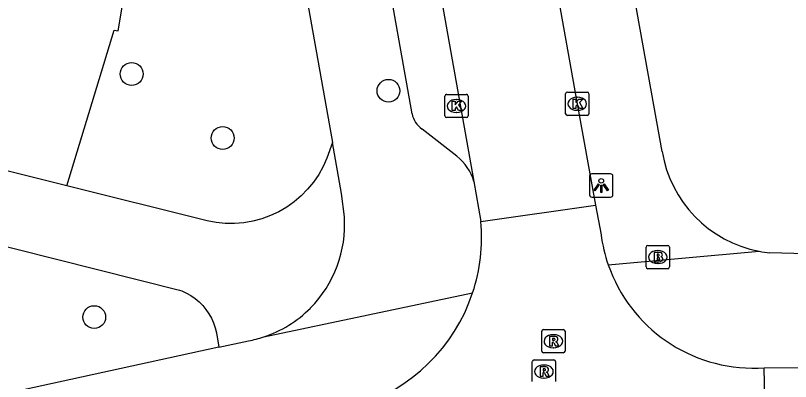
# Model space of a CAD drawing. Extents: x 157793 to 159380, y 380882 to 382313.
# Drawn here: x 158801.85 to 158835.13, y 381339.67 to 381355.39 of the extents above; entities that cross this region are included whole.
import ezdxf

# ---------------------------------------------------------------- set-up
doc = ezdxf.new("R2010")
doc.units = 0
for name, color, linetype in [('IMGEO_Boom', 7, 'Continuous'), ('IMGEO_Brandkraan', 7, 'Continuous'), ('IMGEO_Groenvoorziening', 7, 'Continuous'), ('IMGEO_Kolk', 7, 'Continuous'), ('IMGEO_Lichtpunt', 7, 'Continuous'), ('IMGEO_Rijbaan_lokaal_gesloten', 7, 'Continuous'), ('IMGEO_Rijbaan_lokaal_open', 7, 'Continuous'), ('IMGEO_Rioolput', 7, 'Continuous'), ('IMGEO_Voetpad_halfverhard', 7, 'Continuous'), ('IMGEO_Voetpad_open', 7, 'Continuous')]:
    doc.layers.add(name, color=color, linetype=linetype)

msp = doc.modelspace()

# ---------------------------------------------------------------- linework, layer by layer
at = {"layer": 'IMGEO_Boom'}
for centre in [(158806.833, 381352.88), (158817.862, 381352.159), (158810.741, 381350.13), (158805.227, 381342.44)]:
    msp.add_circle(centre, 0.489, dxfattribs=at)
at = {"layer": 'IMGEO_Brandkraan'}
for p, q in [((158829.001, 381345.52), (158829.853, 381345.52)), ((158828.926, 381344.594), (158828.926, 381345.446)), ((158829.414, 381345.3), (158829.439, 381345.3)), ((158829.927, 381345.446), (158829.927, 381344.594)), ((158829.853, 381344.52), (158829.001, 381344.52)), ((158829.437, 381344.74), (158829.412, 381344.74))]:
    msp.add_line(p, q, dxfattribs=at)
for points in [[(158829.001, 381345.52), (158829.853, 381345.52)], [(158828.926, 381344.594), (158828.926, 381345.446)], [(158829.274, 381345.22), (158829.274, 381344.82), (158829.487, 381344.82)], [(158829.505, 381345.22), (158829.274, 381345.22)], [(158829.453, 381345.139), (158829.399, 381345.139), (158829.399, 381345.063)], [(158829.927, 381345.446), (158829.927, 381344.594)], [(158829.399, 381345.063), (158829.452, 381345.063)], [(158829.461, 381344.987), (158829.399, 381344.987), (158829.399, 381344.906)], [(158829.399, 381344.906), (158829.461, 381344.906)], [(158829.853, 381344.52), (158829.001, 381344.52)]]:
    msp.add_lwpolyline(points, dxfattribs=at)
for centre, radius, start, end in [((158829.003, 381345.444), 0.0765, 91.552, 178.448), ((158829.003, 381345.444), 0.0765, 91.552, 178.448), ((158829.851, 381345.444), 0.0765, 1.552, 88.448), ((158829.851, 381345.444), 0.0765, 1.552, 88.448), ((158829.454, 381345.101), 0.0379, 267.8285, 90.9355), ((158829.509, 381345.075), 0.145, 59.4692, 91.5367), ((158829.534, 381345.122), 0.0922, 285.5137, 58.1501), ((158829.462, 381344.946), 0.0404, 269.8759, 90.5077), ((158829.493, 381345.071), 0.251, 268.6676, 293.5347), ((158829.539, 381344.93), 0.105, 301.3115, 78.989), ((158829.003, 381344.596), 0.0765, 181.552, 268.448), ((158829.003, 381344.596), 0.0765, 181.552, 268.448), ((158829.851, 381344.596), 0.0765, 271.552, 358.448), ((158829.851, 381344.596), 0.0765, 271.552, 358.448)]:
    msp.add_arc(centre, radius, start, end, dxfattribs=at)
for centre, major_axis, ratio, start_param, end_param in [((158829.413, 381345.02), (-0.387, 0.002), 0.722429, 4.712389, 7.853982), ((158829.438, 381345.02), (-0.39, 0.002), 0.717154, 1.570796, 4.712389)]:
    msp.add_ellipse(centre, major_axis=major_axis, ratio=ratio, start_param=start_param, end_param=end_param, dxfattribs=at)
at = {"layer": 'IMGEO_Groenvoorziening'}
msp.add_lwpolyline([(158804.057, 381348.081), (158806.078, 381354.768), (158806.257, 381354.738), (158806.704, 381357.389), (158806.434, 381357.414), (158807.102, 381365.284), (158812.758, 381365.11)], dxfattribs=at)
at = {"layer": 'IMGEO_Kolk'}
for p, q in [((158820.281, 381351.08), (158820.281, 381351.932)), ((158820.356, 381352.006), (158821.208, 381352.006)), ((158821.282, 381351.932), (158821.282, 381351.08)), ((158825.468, 381351.175), (158825.468, 381352.027)), ((158825.543, 381352.101), (158826.395, 381352.101)), ((158825.956, 381351.881), (158825.981, 381351.881)), ((158826.469, 381352.027), (158826.469, 381351.175)), ((158820.769, 381351.786), (158820.794, 381351.786)), ((158820.792, 381351.226), (158820.767, 381351.226)), ((158825.979, 381351.321), (158825.954, 381351.321)), ((158821.208, 381351.006), (158820.356, 381351.006)), ((158826.395, 381351.101), (158825.543, 381351.101))]:
    msp.add_line(p, q, dxfattribs=at)
for points in [[(158820.281, 381351.08), (158820.281, 381351.932)], [(158820.356, 381352.006), (158821.208, 381352.006)], [(158821.282, 381351.932), (158821.282, 381351.08)], [(158825.468, 381351.175), (158825.468, 381352.027)], [(158825.543, 381352.101), (158826.395, 381352.101)], [(158825.789, 381351.801), (158825.912, 381351.801), (158825.912, 381351.65), (158826.042, 381351.801), (158826.206, 381351.801), (158826.06, 381351.65), (158826.213, 381351.401), (158826.061, 381351.401), (158825.976, 381351.565), (158825.912, 381351.498), (158825.912, 381351.401), (158825.789, 381351.401), (158825.789, 381351.801)], [(158826.469, 381352.027), (158826.469, 381351.175)], [(158820.602, 381351.706), (158820.725, 381351.706), (158820.725, 381351.555), (158820.855, 381351.706), (158821.019, 381351.706), (158820.873, 381351.555), (158821.026, 381351.306), (158820.874, 381351.306), (158820.789, 381351.47), (158820.725, 381351.403), (158820.725, 381351.306), (158820.602, 381351.306), (158820.602, 381351.706)], [(158821.208, 381351.006), (158820.356, 381351.006)], [(158826.395, 381351.101), (158825.543, 381351.101)]]:
    msp.add_lwpolyline(points, dxfattribs=at)
for centre, start, end in [((158820.358, 381351.93), 91.552, 178.448), ((158820.358, 381351.93), 91.552, 178.448), ((158821.206, 381351.93), 1.552, 88.448), ((158821.206, 381351.93), 1.552, 88.448), ((158825.545, 381352.025), 91.552, 178.448), ((158825.545, 381352.025), 91.552, 178.448), ((158826.393, 381352.025), 1.552, 88.448), ((158826.393, 381352.025), 1.552, 88.448), ((158825.545, 381351.177), 181.552, 268.448), ((158825.545, 381351.177), 181.552, 268.448), ((158826.393, 381351.177), 271.552, 358.448), ((158826.393, 381351.177), 271.552, 358.448), ((158820.358, 381351.082), 181.552, 268.448), ((158820.358, 381351.082), 181.552, 268.448), ((158821.206, 381351.082), 271.552, 358.448), ((158821.206, 381351.082), 271.552, 358.448)]:
    msp.add_arc(centre, 0.0765, start, end, dxfattribs=at)
for centre, major_axis, ratio, start_param, end_param in [((158825.955, 381351.601), (-0.387, 0.002), 0.722429, 4.712389, 7.853982), ((158825.98, 381351.601), (-0.39, 0.002), 0.717154, 1.570796, 4.712389), ((158820.768, 381351.506), (-0.387, 0.002), 0.722429, 4.712389, 7.853982), ((158820.793, 381351.506), (-0.39, 0.002), 0.717154, 1.570796, 4.712389)]:
    msp.add_ellipse(centre, major_axis=major_axis, ratio=ratio, start_param=start_param, end_param=end_param, dxfattribs=at)
at = {"layer": 'IMGEO_Lichtpunt'}
for p, q in [((158826.501, 381348.494), (158826.501, 381347.687)), ((158826.501, 381348.494), (158826.501, 381347.687)), ((158827.403, 381348.589), (158826.595, 381348.589)), ((158827.403, 381348.589), (158826.595, 381348.589)), ((158827.497, 381347.687), (158827.497, 381348.494)), ((158827.497, 381347.687), (158827.497, 381348.494)), ((158826.595, 381347.593), (158827.403, 381347.593)), ((158826.595, 381347.593), (158827.403, 381347.593))]:
    msp.add_line(p, q, dxfattribs=at)
for points in [[(158826.875, 381348.158), (158826.914, 381348.13), (158826.726, 381347.868), (158826.688, 381347.895), (158826.875, 381348.158)], [(158827.087, 381348.13), (158827.125, 381348.157), (158827.312, 381347.895), (158827.273, 381347.867), (158827.087, 381348.13)], [(158826.977, 381348.11), (158827.024, 381348.11), (158827.024, 381347.788), (158826.977, 381347.788), (158826.977, 381348.11)]]:
    msp.add_lwpolyline(points, dxfattribs=at)
msp.add_circle((158827, 381348.292), 0.0994, dxfattribs=at)
for centre, start, end in [((158826.595, 381348.494), 90, 180), ((158826.595, 381348.494), 90, 180), ((158827.403, 381348.494), 0, 90), ((158827.403, 381348.494), 0, 90), ((158826.595, 381347.687), 180, 270), ((158826.595, 381347.687), 180, 270), ((158827.403, 381347.687), 270, 0), ((158827.403, 381347.687), 270, 360)]:
    msp.add_arc(centre, 0.0946, start, end, dxfattribs=at)
at = {"layer": 'IMGEO_Rijbaan_lokaal_gesloten'}
for points in [[(158833.991, 381340.258), (158838.213, 381340.276), (158852.225, 381340.427), (158871.473, 381340.309), (158876.252, 381340.306), (158881.989, 381340.303), (158886.628, 381340.28), (158890.259, 381340.284)], [(158834.13, 381334.237), (158833.991, 381340.258)]]:
    msp.add_lwpolyline(points, dxfattribs=at)
at = {"layer": 'IMGEO_Rijbaan_lokaal_open'}
for points in [[(158808.835, 381447.698), (158811.157, 381434.707), (158812.19, 381428.797), (158813.145, 381423.478), (158814.217, 381417.404), (158815.12, 381412.365), (158816.707, 381403.506), (158817.658, 381398.163), (158818.555, 381393.166), (158819.402, 381388.399), (158820.48, 381382.334), (158821.435, 381377.001), (158822.339, 381371.978), (158823.177, 381367.239), (158824.077, 381362.17), (158825.017, 381356.892), (158825.941, 381351.755), (158826.759, 381347.247)], [(158803.981, 381446.805), (158821.533, 381348.267)], [(158821.533, 381348.267), (158821.824, 381346.544)], [(158821.824, 381346.544), (158826.759, 381347.247)], [(158826.759, 381347.247), (158826.989, 381345.98)], [(158833.731, 381340.25), (158833.991, 381340.258)]]:
    msp.add_lwpolyline(points, dxfattribs=at)
for centre, radius, start, end in [((158814.312, 381345.847), 7.545, 341.7315, 5.3006), ((158833.547, 381346.857), 6.616, 187.621, 199.132), ((158833.538, 381346.854), 6.606, 199.1264, 271.6761), ((158814.322, 381345.845), 7.534, 286.618, 341.7193)]:
    msp.add_arc(centre, radius, start, end, dxfattribs=at)
at = {"layer": 'IMGEO_Rioolput'}
for p, q in [((158824.442, 381340.98), (158824.442, 381341.832)), ((158824.517, 381341.906), (158825.369, 381341.906)), ((158825.443, 381341.832), (158825.443, 381340.98)), ((158824.93, 381341.686), (158824.955, 381341.686)), ((158825.369, 381340.906), (158824.517, 381340.906)), ((158824.953, 381341.126), (158824.928, 381341.126)), ((158824.039, 381339.675), (158824.039, 381340.527)), ((158824.114, 381340.601), (158824.966, 381340.601)), ((158825.04, 381340.527), (158825.04, 381339.675)), ((158824.527, 381340.381), (158824.552, 381340.381)), ((158824.55, 381339.821), (158824.525, 381339.821))]:
    msp.add_line(p, q, dxfattribs=at)
for points in [[(158824.442, 381340.98), (158824.442, 381341.832)], [(158824.517, 381341.906), (158825.369, 381341.906)], [(158825.443, 381341.832), (158825.443, 381340.98)], [(158825.031, 381341.604), (158824.779, 381341.606), (158824.779, 381341.206)], [(158824.957, 381341.525), (158824.903, 381341.525), (158824.903, 381341.444)], [(158824.779, 381341.206), (158824.903, 381341.206), (158824.903, 381341.368), (158824.914, 381341.368)], [(158824.903, 381341.444), (158824.955, 381341.444)], [(158824.961, 381341.339), (158825.032, 381341.206), (158825.172, 381341.206), (158825.107, 381341.332)], [(158825.369, 381340.906), (158824.517, 381340.906)], [(158824.039, 381339.675), (158824.039, 381340.527)], [(158824.114, 381340.601), (158824.966, 381340.601)], [(158825.04, 381340.527), (158825.04, 381339.675)], [(158824.628, 381340.299), (158824.376, 381340.301), (158824.376, 381339.901)], [(158824.554, 381340.22), (158824.5, 381340.22), (158824.5, 381340.139)], [(158824.376, 381339.901), (158824.5, 381339.901), (158824.5, 381340.063), (158824.511, 381340.063)], [(158824.5, 381340.139), (158824.552, 381340.139)], [(158824.558, 381340.034), (158824.629, 381339.901), (158824.769, 381339.901), (158824.704, 381340.027)]]:
    msp.add_lwpolyline(points, dxfattribs=at)
for centre, radius, start, end in [((158824.519, 381341.83), 0.0765, 91.552, 178.448), ((158824.519, 381341.83), 0.0765, 91.552, 178.448), ((158825.367, 381341.83), 0.0765, 1.552, 88.448), ((158825.367, 381341.83), 0.0765, 1.552, 88.448), ((158824.963, 381341.429), 0.0964, 77.0061, 93.1865), ((158824.977, 381341.486), 0.0378, 276.6634, 79.6772), ((158825.03, 381341.494), 0.109, 350.3612, 89.416), ((158825.028, 381341.494), 0.112, 277.5842, 350.9817), ((158824.913, 381341.315), 0.0533, 26.0293, 88.6989), ((158824.939, 381341.633), 0.19, 274.7715, 282.9687), ((158825.012, 381341.279), 0.108, 29.5134, 73.7905), ((158824.519, 381340.982), 0.0765, 181.552, 268.448), ((158824.519, 381340.982), 0.0765, 181.552, 268.448), ((158825.367, 381340.982), 0.0765, 271.552, 358.448), ((158825.367, 381340.982), 0.0765, 271.552, 358.448), ((158824.116, 381340.525), 0.0765, 91.552, 178.448), ((158824.116, 381340.525), 0.0765, 91.552, 178.448), ((158824.964, 381340.525), 0.0765, 1.552, 88.448), ((158824.964, 381340.525), 0.0765, 1.552, 88.448), ((158824.536, 381340.328), 0.19, 274.7715, 282.9687), ((158824.56, 381340.124), 0.0964, 77.0061, 93.1865), ((158824.574, 381340.181), 0.0378, 276.6634, 79.6772), ((158824.627, 381340.189), 0.109, 350.3612, 89.416), ((158824.625, 381340.189), 0.112, 277.5842, 350.9817), ((158824.51, 381340.01), 0.0533, 26.0293, 88.6989), ((158824.609, 381339.974), 0.108, 29.5134, 73.7905)]:
    msp.add_arc(centre, radius, start, end, dxfattribs=at)
for centre, major_axis, ratio, start_param, end_param in [((158824.929, 381341.406), (-0.387, 0.002), 0.722429, 4.712389, 7.853982), ((158824.954, 381341.406), (-0.39, 0.002), 0.717154, 1.570796, 4.712389), ((158824.526, 381340.101), (-0.387, 0.002), 0.722429, 4.712389, 7.853982), ((158824.551, 381340.101), (-0.39, 0.002), 0.717154, 1.570796, 4.712389)]:
    msp.add_ellipse(centre, major_axis=major_axis, ratio=ratio, start_param=start_param, end_param=end_param, dxfattribs=at)
at = {"layer": 'IMGEO_Voetpad_halfverhard'}
for points in [[(158804.057, 381348.081), (158775.676, 381355.167)], [(158815.458, 381349.933), (158815.218, 381349.271), (158815.057, 381348.91), (158814.865, 381348.564), (158814.643, 381348.236), (158814.392, 381347.93), (158814.115, 381347.648), (158813.814, 381347.391), (158813.491, 381347.162), (158813.149, 381346.963), (158812.79, 381346.796), (158812.418, 381346.661), (158812.036, 381346.56), (158811.646, 381346.493), (158811.251, 381346.462), (158810.855, 381346.466), (158810.462, 381346.505), (158810.073, 381346.579), (158804.057, 381348.081)], [(158800.076, 381345.818), (158808.888, 381343.602), (158808.99, 381343.563), (158809.19, 381343.471), (158809.381, 381343.361), (158809.562, 381343.234), (158809.73, 381343.092), (158809.886, 381342.935), (158810.026, 381342.765), (158810.151, 381342.583), (158810.259, 381342.391), (158810.35, 381342.19), (158810.422, 381341.981), (158810.475, 381341.767), (158810.581, 381341.143)]]:
    msp.add_lwpolyline(points, dxfattribs=at)
at = {"layer": 'IMGEO_Voetpad_open'}
for points in [[(158829.616, 381349.554), (158812.041, 381447.285)], [(158818.875, 381351.172), (158802.365, 381443.939)], [(158812.758, 381365.11), (158815.458, 381349.933)], [(158820.797, 381349.35), (158819.302, 381350.516)], [(158815.97, 381346.741), (158815.846, 381347.754), (158815.458, 381349.933)], [(158827.296, 381344.689), (158833.781, 381345.268)], [(158892.553, 381343.76), (158891.802, 381343.675), (158890.262, 381343.64), (158867.323, 381344.281), (158840.955, 381345.014), (158834.234, 381345.202)], [(158812.504, 381341.589), (158821.476, 381343.482)], [(158810.581, 381341.143), (158796.274, 381338.026)], [(158810.581, 381341.143), (158811.855, 381341.421)]]:
    msp.add_lwpolyline(points, dxfattribs=at)
for centre, radius, start, end in [((158819.906, 381351.376), 1.051, 191.1984, 234.923), ((158834.76, 381350.386), 5.211, 189.1877, 259.1717), ((158819.416, 381347.62), 2.214, 16.9997, 51.3999), ((158810.908, 381346.403), 5.073, 315.1711, 3.8227), ((158834.759, 381350.396), 5.221, 259.1979, 264.2233), ((158810.915, 381346.4), 5.067, 288.2826, 315.1398), ((158810.932, 381346.323), 4.988, 280.6598, 288.3662)]:
    msp.add_arc(centre, radius, start, end, dxfattribs=at)

doc.saveas('drawing.dxf')
